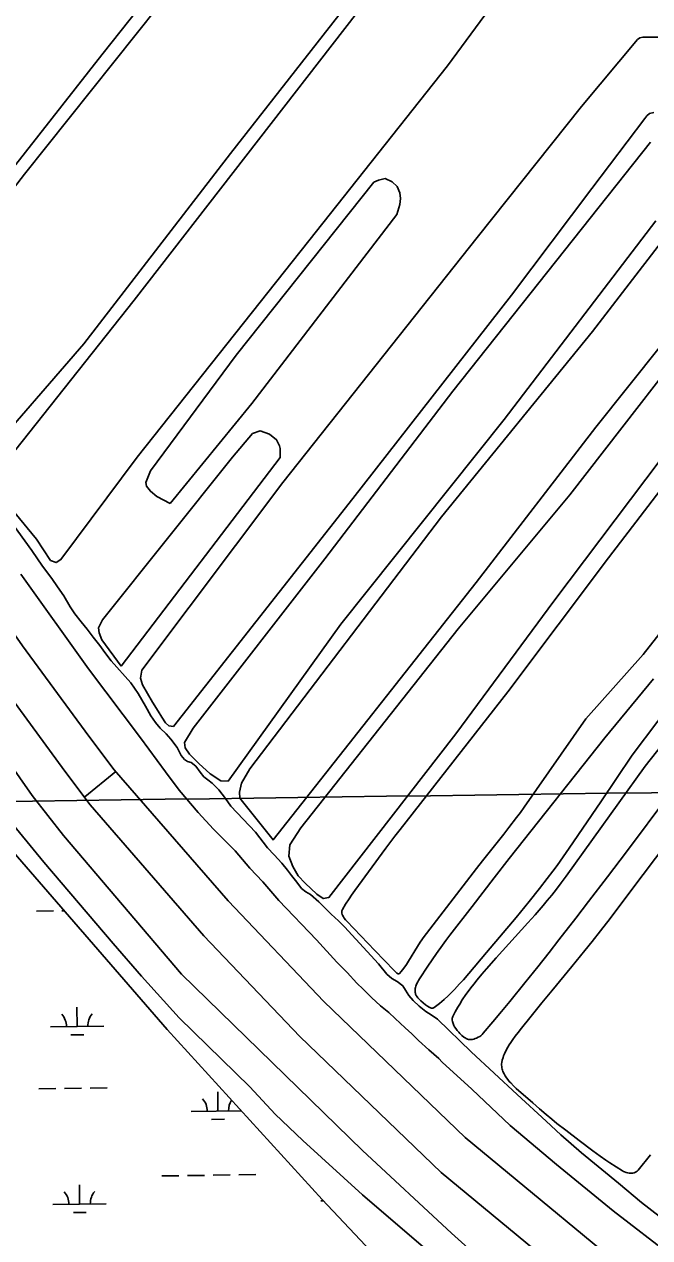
# Model space of a CAD drawing. Extents: x 3767014 to 3805179, y 361544 to 387384.
# Drawn here: x 3777449 to 3778620, y 378355 to 380627 of the extents above; entities that cross this region are included whole.
import ezdxf

# ---------------------------------------------------------------- set-up
doc = ezdxf.new("R2010")
doc.units = 0
for name, color, linetype in [('V-GRID-MAJR', 7, 'Continuous'), ('V-LEVE-TOET', 7, 'Continuous'), ('V-ROAD-CNTR', 7, 'Continuous'), ('V-SITE-VEGE', 7, 'Continuous'), ('V-TOPO-SHOR', 7, 'Continuous'), ('V-WETL-SWMP', 7, 'Continuous')]:
    doc.layers.add(name, color=color, linetype=linetype)

msp = doc.modelspace()

# ---------------------------------------------------------------- linework, layer by layer
at = {"layer": 'V-GRID-MAJR'}
msp.add_spline([(3771088.411, 379085.847), (3773738.277, 379121.596), (3779038.002, 379193.674), (3784337.716, 379266.522), (3789637.419, 379340.141), (3794937.112, 379414.531), (3800236.794, 379489.691), (3802886.631, 379527.561)], degree=3, dxfattribs=at)
at = {"layer": 'V-LEVE-TOET'}
for points in [[(3775802.626, 381650.394), (3775984.015, 381379.702), (3776206.333, 381036.907), (3776495.464, 380607.067), (3776807.78, 380141.86), (3777177.374, 379592.316), (3777463.758, 379182.892), (3777522.386, 379108.087), (3777743.243, 378848.335), (3778082.623, 378517.935), (3778248.898, 378362.94), (3778299.324, 378318.077)], [(3778270.787, 378273.117), (3778082.723, 378434.891), (3777970.968, 378536.858), (3777919.176, 378585.804), (3777871.468, 378637.479), (3777739.257, 378766.648), (3777668.374, 378844.161), (3777615.206, 378905.357), (3777485.692, 379057.673), (3777414.795, 379144.713), (3777352.064, 379233.127), (3777263.431, 379352.819), (3777204.776, 379449.404), (3777091.581, 379615.354), (3777002.921, 379756.83), (3776852.908, 379974.466), (3776640.155, 380287.323), (3776472.401, 380540.333), (3776353.761, 380706.274)]]:
    msp.add_lwpolyline(points, dxfattribs=at)
at = {"layer": 'V-ROAD-CNTR'}
for points in [[(3773625.9, 385186.349), (3774181.119, 384346.19), (3775216.704, 382795.428), (3776380.625, 381052.708), (3777283.017, 379696.102), (3777445.775, 379463.11), (3777569.907, 379293.951), (3777617.356, 379230.723), (3777830.706, 378985.678), (3778010.091, 378796.753), (3778274.944, 378542.232), (3778638.611, 378241.543), (3779057.65, 377959.067)], [(3773538.269, 385185.098), (3774135.962, 384280.668), (3775171.547, 382729.907), (3776335.468, 380987.186), (3777237.86, 379630.58), (3777400.618, 379397.588), (3777524.75, 379228.43), (3777572.199, 379165.201), (3777785.549, 378920.156), (3777964.934, 378731.232), (3778229.788, 378476.71), (3778593.454, 378176.022), (3779012.493, 377893.545)], [(3777562.209, 379180.016), (3777620.213, 379227.441)]]:
    msp.add_lwpolyline(points, dxfattribs=at)
at = {"layer": 'V-SITE-VEGE'}
for points in [[(3778071.076, 381170.769), (3777594.202, 380569.511), (3777282.729, 380173.581), (3777206.984, 380080.602), (3777201.956, 380076.338), (3777197.311, 380077.106), (3777080.233, 380237.583), (3777084.088, 380249.974), (3777334.101, 380579.644), (3777675.704, 381023.212)], [(3778252.515, 380917.865), (3777835.161, 380385.187), (3777560.412, 380028.392), (3777371.029, 379809.873), (3777366.382, 379811.804), (3777364.447, 379812.189), (3777220.188, 380044.236), (3777222.502, 380051.205), (3777449.334, 380346.015), (3777951.332, 380975.945)], [(3778414.78, 380784.729), (3778241.351, 380549.393), (3777981.661, 380221.648), (3777660.524, 379816.418), (3777517.553, 379624.662), (3777509.046, 379618.846), (3777498.204, 379623.089), (3777471.836, 379662.923), (3777398.966, 379751.079), (3777394.304, 379765.007), (3777397.383, 379779.718), (3777418.631, 379812.642), (3777654.749, 380110.173), (3778073.257, 380649.821)], [(3778627.983, 380461.948), (3778620.223, 380459.58), (3778614.771, 380455.402), (3778611.154, 380450.788), (3778512.23, 380319.286), (3778361.806, 380119.496), (3778064.252, 379738.682), (3777744.668, 379332.683), (3777728.438, 379312.151), (3777719.92, 379312.913), (3777713.721, 379319.1), (3777706.356, 379329.154), (3777699.762, 379340.758), (3777689.292, 379357.386), (3777670.674, 379390.262), (3777666.791, 379402.255), (3777669.48, 379417.351), (3777933.4, 379768.712), (3778297.04, 380227.401), (3778492.78, 380472.982), (3778597.72, 380598.592), (3778601.807, 380601.838), (3778607.749, 380602.815), (3778617.821, 380602.92), (3778642.546, 380602.715)], [(3778632.085, 380259.11), (3778347.769, 379886.869), (3778041.702, 379503.725), (3777830.737, 379209.71), (3777817.192, 379210.468), (3777797.437, 379223.217), (3777775.738, 379242.929), (3777758.302, 379259.938), (3777750.161, 379271.925), (3777748.985, 379281.986), (3777765.208, 379308.713), (3778011.754, 379625.991), (3778251.72, 379940.166), (3778621.687, 380406.025)], [(3778944.864, 380404.907), (3778519.578, 379872.433), (3778295.113, 379581.826), (3777914.859, 379099.508), (3777852.837, 379177.614), (3777852.051, 379188.837), (3777855.899, 379205.87), (3777871.736, 379232.597), (3778230.331, 379704.438), (3778513.401, 380051.447), (3778704.852, 380300.445)], [(3778814.865, 379710.27), (3778607.878, 379446.9), (3778500.751, 379326.354), (3778384.981, 379160.853), (3778378.086, 379151.16), (3778371.051, 379141.567), (3778356.649, 379122.632), (3778346.862, 379110.143), (3778307.262, 379060.522), (3778296.096, 379046.235), (3778246.041, 378981.145), (3778196.101, 378915.984), (3778193.272, 378912.171), (3778190.53, 378908.237), (3778185.252, 378900.102), (3778168.535, 378872.327), (3778164.643, 378866.275), (3778160.05, 378859.691), (3778157.514, 378856.359), (3778154.731, 378852.967), (3778151.659, 378849.557), (3778150.862, 378849.031), (3778149.935, 378848.918), (3778149.259, 378849.039), (3778148.302, 378849.41), (3778146.973, 378850.198), (3778145.189, 378851.601), (3778141.937, 378854.767), (3778105.827, 378892.541), (3778053.052, 378947.245), (3778050.625, 378949.981), (3778048.262, 378953.102), (3778046.826, 378955.332), (3778045.216, 378958.409), (3778044.506, 378960.182), (3778043.924, 378962.203), (3778043.613, 378964.467), (3778043.621, 378965.642), (3778043.776, 378966.861), (3778044.127, 378968.114), (3778044.719, 378969.388), (3778050.793, 378979.398), (3778057.363, 378989.374), (3778061.94, 378995.989), (3778068.203, 379004.747), (3778126.385, 379084.137), (3778143.24, 379106.514), (3778153.048, 379119.174), (3778354.95, 379376.67), (3778543.46, 379628.019), (3778743.701, 379889.63)], [(3778656.126, 379183.418), (3778576.639, 379077.494), (3778541.338, 379030.637), (3778505.943, 378984.101), (3778482.221, 378953.223), (3778450.354, 378912.204), (3778431.987, 378888.826), (3778410.831, 378862.15), (3778386.397, 378831.705), (3778358.089, 378796.944), (3778342.805, 378778.412), (3778326.345, 378758.64), (3778308.595, 378737.542), (3778306.349, 378735.177), (3778303.791, 378732.995), (3778301.945, 378731.656), (3778299.351, 378730.044), (3778295.724, 378728.232), (3778293.606, 378727.386), (3778291.177, 378726.616), (3778288.429, 378725.999), (3778285.377, 378725.674), (3778283.814, 378725.676), (3778282.207, 378725.821), (3778280.716, 378726.102), (3778279.241, 378726.518), (3778276.347, 378727.72), (3778274.453, 378728.774), (3778271.973, 378730.464), (3778268.737, 378733.161), (3778264.879, 378737.028), (3778262.577, 378739.625), (3778259.988, 378742.752), (3778257.346, 378746.236), (3778254.972, 378749.83), (3778253.594, 378752.267), (3778252.083, 378755.53), (3778251.413, 378757.389), (3778250.846, 378759.497), (3778250.483, 378761.868), (3778250.483, 378764.512), (3778250.684, 378765.884), (3778251.059, 378767.32), (3778251.655, 378768.803), (3778256.093, 378777.562), (3778260.977, 378786.315), (3778264.457, 378792.133), (3778269.347, 378799.85), (3778276.255, 378810.047), (3778280.374, 378815.804), (3778285.207, 378822.313), (3778290.872, 378829.636), (3778297.485, 378837.835), (3778306.107, 378848.165), (3778314.825, 378858.374), (3778332.497, 378878.489), (3778344.396, 378891.73), (3778392.098, 378944.2), (3778405.525, 378959.281), (3778420.625, 378976.707), (3778428.542, 378986.112), (3778436.866, 378996.243), (3778445.588, 379007.188), (3778454.689, 379019.04), (3778464.145, 379031.907), (3778611.824, 379237.928), (3778774.499, 379443.858)], [(3778683.5, 379385.718), (3778587.488, 379258.344), (3778528.593, 379171.173), (3778469.699, 379084.006), (3778458.456, 379067.704), (3778446.929, 379051.625), (3778439.104, 379041.023), (3778428.51, 379027.008), (3778414.127, 379008.517), (3778394.57, 378984.14), (3778370.181, 378954.589), (3778314.85, 378888.85), (3778281.879, 378849.312), (3778271.504, 378837.497), (3778264.418, 378829.763), (3778254.782, 378819.702), (3778249.187, 378814.104), (3778242.717, 378807.878), (3778235.238, 378801.001), (3778226.583, 378793.502), (3778221.928, 378789.674), (3778216.933, 378785.736), (3778215.647, 378784.99), (3778214.242, 378784.607), (3778213.248, 378784.535), (3778211.87, 378784.644), (3778209.959, 378785.109), (3778207.342, 378786.2), (3778204.153, 378788.066), (3778200.266, 378790.946), (3778195.959, 378794.48), (3778191.818, 378798.064), (3778189.252, 378800.504), (3778186.194, 378803.842), (3778184.687, 378805.804), (3778183.219, 378808.102), (3778181.92, 378810.813), (3778181.418, 378812.302), (3778181.04, 378813.922), (3778180.825, 378815.694), (3778180.847, 378818.493), (3778181.234, 378821.377), (3778181.677, 378823.329), (3778182.461, 378825.948), (3778183.808, 378829.428), (3778186.024, 378833.954), (3778187.446, 378836.436), (3778189.158, 378839.137), (3778205.116, 378863.168), (3778221.168, 378886.886), (3778232.141, 378902.459), (3778238.572, 378911.251), (3778246.098, 378921.194), (3778287.62, 378975.044), (3778329.241, 379028.8), (3778357.204, 379064.468), (3778536.03, 379290.912), (3778627.256, 379401.444)], [(3778621.827, 378509.929), (3778598.86, 378480.952), (3778597.165, 378479.23), (3778595.157, 378477.86), (3778593.675, 378477.135), (3778591.547, 378476.389), (3778588.499, 378475.769), (3778586.685, 378475.597), (3778584.567, 378475.552), (3778582.124, 378475.695), (3778579.347, 378476.088), (3778576.259, 378476.821), (3778572.945, 378477.993), (3778571.309, 378478.751), (3778569.695, 378479.65), (3778557.773, 378487.121), (3778545.944, 378494.85), (3778538.119, 378500.15), (3778527.768, 378507.404), (3778514.143, 378517.423), (3778488.528, 378536.65), (3778463.299, 378555.751), (3778446.614, 378568.789), (3778437.105, 378576.45), (3778426.247, 378585.46), (3778413.832, 378596.166), (3778401.538, 378607.088), (3778383.167, 378622.713), (3778374.946, 378629.913), (3778370.396, 378634.089), (3778365.409, 378638.908), (3778360.082, 378644.473), (3778357.442, 378647.463), (3778354.808, 378650.668), (3778352.226, 378654.1), (3778349.762, 378657.781), (3778347.497, 378661.721), (3778345.537, 378665.94), (3778344.724, 378668.123), (3778344.038, 378670.38), (3778343.495, 378672.713), (3778343.124, 378675.121), (3778342.95, 378677.611), (3778343.004, 378680.184), (3778343.317, 378682.84), (3778344.28, 378687.382), (3778345.621, 378691.964), (3778346.717, 378695.038), (3778348.404, 378699.154), (3778351.032, 378704.676), (3778354.771, 378711.471), (3778357.301, 378715.622), (3778360.389, 378720.374), (3778364.145, 378725.801), (3778368.679, 378731.994), (3778374.096, 378739.039), (3778380.474, 378747.028), (3778396.053, 378766.134), (3778418.616, 378794.442), (3778437.107, 378817.197), (3778474.203, 378862.267), (3778498.777, 378892.297), (3778512.685, 378909.558), (3778528.405, 378929.444), (3778546.085, 378952.455), (3778585.219, 379004.306), (3778702.62, 379159.86)]]:
    msp.add_lwpolyline(points, dxfattribs=at)
for points in [[(3777722.556, 379729.411), (3777697.382, 379742.926), (3777685.37, 379752.586), (3777678.006, 379761.868), (3777676.836, 379768.833), (3777685.712, 379790.904), (3777845.684, 380007.064), (3778103.83, 380331.326), (3778112.727, 380335.207), (3778125.109, 380337.931), (3778138.275, 380331.754), (3778147.575, 380323.251), (3778152.234, 380311.26), (3778153.408, 380300.424), (3778152.646, 380289.199), (3778146.865, 380271), (3777875.208, 379916.535)], [(3778257.141, 379298.471), (3778019.487, 378992.039), (3778009.04, 378989.704), (3777996.648, 378997.816), (3777975.334, 379018.304), (3777961.77, 379032.221), (3777951.686, 379050.011), (3777944.696, 379069.357), (3777946.218, 379090.644), (3777967.081, 379122.406), (3778261.936, 379495.087), (3778470.744, 379745.799), (3778758.643, 380116.53), (3778769.547, 380125.097), (3778781.358, 380127.753), (3778789.847, 380124.46), (3778818.848, 380099.39), (3778826.596, 380085.943), (3778827.562, 380074.116), (3778823.483, 380059.7), (3778785.165, 380003.507), (3778440.648, 379546.801)], [(3777630.595, 379424.873), (3777594.542, 379473.982), (3777589.493, 379487.524), (3777587.935, 379496.809), (3777595.658, 379511.526), (3777838.733, 379816.416), (3777876.608, 379860.585), (3777890.922, 379865.634), (3777908.346, 379859.076), (3777921.517, 379849.03), (3777926.95, 379837.424), (3777928.118, 379832.782), (3777928.138, 379815.753)]]:
    msp.add_lwpolyline(points, close=True, dxfattribs=at)
at = {"layer": 'V-TOPO-SHOR'}
for points in [[(3777405.741, 379720.793), (3777463.015, 379641.318), (3777483.081, 379611.977), (3777500.807, 379589.244), (3777511.524, 379573.308), (3777523.212, 379556.402), (3777534.906, 379535.996), (3777543.673, 379522.78), (3777555.361, 379507.819), (3777567.047, 379494.221), (3777578.346, 379479.26), (3777590.226, 379463.519), (3777600.161, 379450.697), (3777612.044, 379435.152), (3777648.85, 379393.967), (3777662.296, 379373.755), (3777675.937, 379350.046), (3777685.878, 379331.972), (3777694.646, 379319.534), (3777703.798, 379309.045), (3777714.702, 379298.166), (3777723.465, 379288.452), (3777735.153, 379272.326), (3777742.952, 379257.943), (3777749.379, 379249.976), (3777755.023, 379246.482), (3777761.443, 379244.739), (3777770.203, 379237.75), (3777778.384, 379226.674), (3777785.591, 379217.542), (3777792.794, 379212.105), (3777801.164, 379206.085), (3777813.626, 379193.46), (3777826.093, 379177.137), (3777835.835, 379162.758), (3777882.181, 379113.805), (3777904.777, 379084.854), (3777917.044, 379071.645), (3777931.456, 379056.297), (3777941.972, 379043.085), (3777949.376, 379033.175), (3777959.311, 379020.158), (3777968.076, 379008.888), (3777976.641, 379002.09), (3777984.815, 378997.044), (3778000.584, 378983.839), (3778012.073, 378972.183), (3778023.952, 378960.528), (3778037.579, 378948.099), (3778048.874, 378937.027), (3778112.163, 378867.479), (3778127.941, 378848.437), (3778137.675, 378840.087)], [(3777442.453, 379597.339), (3777569.47, 379419.931), (3777666.674, 379290.522), (3777713.231, 379227.372), (3777738.946, 379192.98), (3777774.976, 379151.015), (3777803.409, 379119.738), (3777843.91, 379079.14), (3777871.177, 379046.888), (3777895.52, 379021.053), (3777925.705, 378986.276), (3777996.197, 378912.263), (3778034.368, 378870.496), (3778053.646, 378851.071), (3778071.562, 378831.451), (3778083.633, 378819.796), (3778099.599, 378804.45), (3778116.343, 378789.107), (3778131.724, 378776.679), (3778143.406, 378765.024), (3778162.679, 378747.934), (3778174.947, 378736.278), (3778187.409, 378723.847), (3778206.49, 378706.173), (3778225.18, 378690.053), (3778231.605, 378683.643)], [(3778137.675, 378840.087), (3778147.602, 378834.265), (3778158.112, 378826.11), (3778163.179, 378817.946), (3778169.415, 378808.036), (3778177.398, 378798.904), (3778188.693, 378788.222), (3778200.956, 378778.123), (3778211.272, 378771.719), (3778223.146, 378763.758)], [(3778223.146, 378763.758), (3778285.748, 378702.806), (3778372.411, 378622.852), (3778426.431, 378572.975), (3778454.028, 378547.08), (3778492.481, 378513.597), (3778561.968, 378456.95), (3778604.683, 378420.815), (3778671.038, 378369.14), (3778747.422, 378315.642)], [(3780069.05, 377532.294), (3779929.092, 377591.301), (3779798.435, 377644.244), (3779686.272, 377695.452), (3779589.158, 377743.347), (3779501.346, 377785.179), (3779425.877, 377824.443), (3779352.659, 377869.503), (3779271.327, 377917.562), (3779189.991, 377966.003), (3779088.855, 378030.798), (3778979.575, 378101.282), (3778890.041, 378160.805), (3778841.21, 378192.641), (3778759.018, 378249.545), (3778663.612, 378318.63), (3778551.863, 378404.873), (3778445.883, 378491.559), (3778359.289, 378564.584), (3778286.991, 378632.754), (3778231.605, 378683.643)]]:
    msp.add_lwpolyline(points, dxfattribs=at)
at = {"layer": 'V-WETL-SWMP'}
for p, q in [((3777471.675, 378966.272), (3777503.672, 378966.717)), ((3777519.67, 378966.939), (3777523.291, 378966.989)), ((3777548.093, 378750.07), (3777547.593, 378786.066)), ((3777498.098, 378749.375), (3777598.089, 378750.764)), ((3777536.309, 378734.474), (3777560.307, 378734.807)), ((3777476.296, 378633.629), (3777508.293, 378634.074)), ((3777524.291, 378634.296), (3777556.288, 378634.741)), ((3777572.287, 378634.963), (3777604.284, 378635.407)), ((3777811.753, 378591.855), (3777811.252, 378627.851)), ((3777761.757, 378591.16), (3777855.274, 378592.459)), ((3777799.968, 378576.259), (3777823.966, 378576.592)), ((3777706.587, 378470.311), (3777738.584, 378470.756)), ((3777754.582, 378470.978), (3777786.579, 378471.423)), ((3777802.577, 378471.645), (3777834.574, 378472.089)), ((3777850.573, 378472.311), (3777882.57, 378472.756)), ((3777552.714, 378417.427), (3777552.214, 378453.423)), ((3777502.719, 378416.732), (3777602.709, 378418.121)), ((3778004.579, 378423.704), (3778008.858, 378423.763)), ((3777540.93, 378401.831), (3777564.927, 378402.164))]:
    msp.add_line(p, q, dxfattribs=at)
msp.add_lwpolyline([(3777394.838, 379114.588), (3777716.913, 378744.507), (3778006.802, 378425.941), (3778250.949, 378167.309), (3778466.344, 378073.008), (3778659.986, 377943.184), (3778783.459, 377853.694), (3778827.872, 377829.014), (3778866.645, 377806.276), (3778898.585, 377788.023), (3778937.847, 377759.464), (3778967.603, 377736.693), (3779001.948, 377712.124), (3779103.941, 377648.154), (3779223.045, 377576.051), (3779285.422, 377548.571), (3779401.42, 377485.72), (3779539.147, 377417.511), (3779771.012, 377312.129), (3780028.019, 377198.855), (3780229.783, 377129.905)], dxfattribs=at)
for centre, start, end in [((3777492.849, 378749.777), 0.024037, 41.567695), ((3777603.324, 378751.312), 140.024034, 181.567693), ((3777756.508, 378591.562), 0.024037, 41.567695), ((3777866.984, 378593.097), 147.246093, 181.567693), ((3777497.47, 378417.134), 0.024037, 41.567695), ((3777607.945, 378418.669), 140.024034, 181.567693)]:
    msp.add_arc(centre, 35.246, start, end, dxfattribs=at)

doc.saveas('drawing.dxf')
